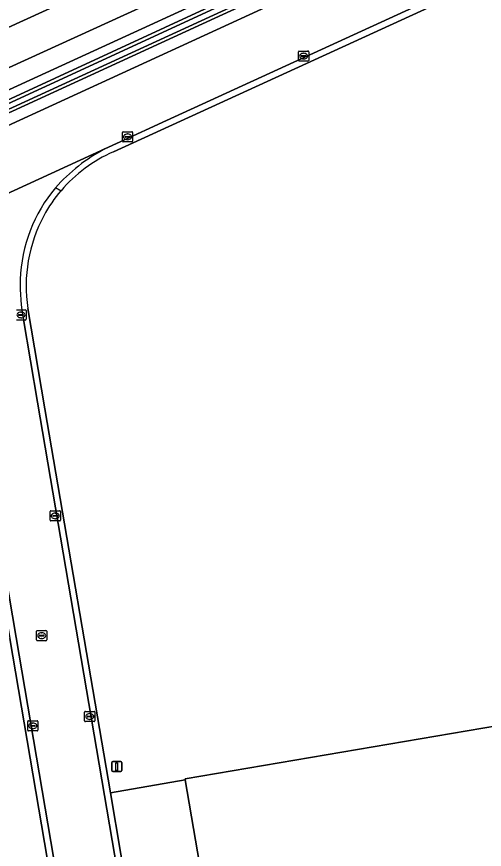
# Model space of a CAD drawing. Extents: x 154324 to 155744, y 382937 to 384188.
# Drawn here: x 154858.5 to 154904.5, y 383769.7 to 383851.6 of the extents above; entities that cross this region are included whole.
import ezdxf

# ---------------------------------------------------------------- set-up
doc = ezdxf.new("R2010")
doc.units = 0
for name, color, linetype in [('IMGEO_Grasland_agrarisch', 7, 'Continuous'), ('IMGEO_Grasland_overig', 7, 'Continuous'), ('IMGEO_Groenvoorziening', 7, 'Continuous'), ('IMGEO_Hek', 7, 'Continuous'), ('IMGEO_Kolk', 7, 'Continuous'), ('IMGEO_Lichtmast', 7, 'Continuous'), ('IMGEO_Oever', 7, 'Continuous'), ('IMGEO_Pand', 7, 'Continuous'), ('IMGEO_Parkeervlak_open', 7, 'Continuous'), ('IMGEO_Rijbaan_lokaal_gesloten', 7, 'Continuous'), ('IMGEO_Rijbaan_lokaal_open', 7, 'Continuous'), ('IMGEO_Rioolput', 7, 'Continuous'), ('IMGEO_Voetpad_open', 7, 'Continuous'), ('IMGEO_Waterloop', 7, 'Continuous')]:
    doc.layers.add(name, color=color, linetype=linetype)

msp = doc.modelspace()

# ---------------------------------------------------------------- linework, layer by layer
at = {"layer": 'IMGEO_Grasland_agrarisch'}
for points in [[(154922.478, 383806.318), (154913.405, 383859.084), (154868.05, 383838.283)], [(154859.633, 383822.862), (154861.316, 383812.985), (154867.747, 383775.228), (154875.115, 383776.481), (154875.097, 383776.585), (154925.991, 383785.242), (154926.099, 383785.26), (154922.478, 383806.318)]]:
    msp.add_lwpolyline(points, dxfattribs=at)
for centre, radius, start, end in [((154873.813, 383825.127), 14.363, 113.65505, 139.4887), ((154873.769, 383825.156), 14.311, 139.46405, 151.42988), ((154874.064, 383825.089), 14.602, 151.75314, 188.7736)]:
    msp.add_arc(centre, radius, start, end, dxfattribs=at)
at = {"layer": 'IMGEO_Grasland_overig'}
for points in [[(154970.441, 383894.174), (154969.705, 383895.742), (154892.942, 383860.556), (154852.28, 383841.892), (154776.622, 383807.22)], [(154703.896, 383772.975), (154730.125, 383784.966), (154791.387, 383813.112), (154825.585, 383828.59), (154878.277, 383852.897), (154886.398, 383856.718), (154935.178, 383879.069), (154962.796, 383891.772)], [(154964.767, 383891.196), (154878.028, 383851.428), (154825.967, 383827.527), (154791.958, 383812.006), (154670.85, 383756.666), (154598.169, 383723.318), (154598.475, 383722.677), (154598.717, 383722.124), (154611.279, 383727.88), (154618.355, 383731.122), (154656.744, 383748.786)], [(154656.744, 383748.786), (154672.197, 383755.897), (154678.984, 383758.956), (154760.432, 383796.2), (154883.825, 383852.873), (154898.837, 383859.749), (154957, 383886.39), (154963.672, 383889.448)]]:
    msp.add_lwpolyline(points, dxfattribs=at)
at = {"layer": 'IMGEO_Groenvoorziening'}
for points in [[(155565.781, 384171.091), (155345.515, 384070.104), (155302.819, 384050.582), (155259.756, 384030.849), (155227.42, 384015.974), (155215.147, 384010.329), (155198.929, 384002.897), (155192.608, 384000), (155164.663, 383987.193), (155121.842, 383967.653), (155000, 383911.736), (154979.375, 383902.278), (154932.826, 383880.986), (154892.012, 383862.235), (154851.378, 383843.667), (154815.848, 383827.359)], [(154814.358, 383830.633), (154839.69, 383842.281), (154840.841, 383845.49), (154854.169, 383851.557), (154857.346, 383850.36), (154890.485, 383865.503), (154931.282, 383884.256), (154977.682, 383905.512), (154995.084, 383913.444), (155000, 383915.7), (155112.016, 383967.104), (155113.343, 383970.224), (155127.23, 383976.597), (155130.239, 383975.48), (155171.748, 383994.444), (155183.878, 384000), (155301.2, 384053.801), (155344.012, 384073.386), (155384.949, 384092.255), (155386.64, 384095.684), (155399.607, 384101.591)], [(154776.622, 383807.22), (154852.28, 383841.892), (154892.942, 383860.556), (154969.705, 383895.742), (154996.514, 383908.03), (154997.481, 383908.474), (154998.532, 383908.955), (155000.165, 383909.704), (155000.747, 383909.971), (155079.739, 383946.19), (155178.427, 383991.44), (155254.498, 384026.37), (155303.667, 384048.873), (155397.138, 384091.79)]]:
    msp.add_lwpolyline(points, dxfattribs=at)
at = {"layer": 'IMGEO_Hek'}
msp.add_lwpolyline([(154459.58, 383665.094), (154472.603, 383667.884), (154579.461, 383716.813), (154700.767, 383772.487), (154776.622, 383807.22), (154800.333, 383818.086), (154852.28, 383841.892), (154892.942, 383860.556), (154996.514, 383908.03)], dxfattribs=at)
at = {"layer": 'IMGEO_Kolk'}
for p, q in [((154886.264, 383847.277), (154886.264, 383848.129)), ((154886.339, 383848.203), (154887.191, 383848.203)), ((154886.752, 383847.983), (154886.777, 383847.983)), ((154887.265, 383848.129), (154887.265, 383847.277)), ((154887.191, 383847.203), (154886.339, 383847.203)), ((154886.523, 383847.697), (154886.523, 383847.709)), ((154886.961, 383847.66), (154886.563, 383847.66)), ((154886.566, 383847.746), (154886.964, 383847.746)), ((154886.775, 383847.423), (154886.75, 383847.423)), ((154887.007, 383847.709), (154887.007, 383847.697)), ((154868.941, 383839.332), (154868.941, 383840.184)), ((154869.016, 383840.258), (154869.868, 383840.258)), ((154869.2, 383839.752), (154869.2, 383839.764)), ((154869.638, 383839.715), (154869.24, 383839.715)), ((154869.243, 383839.801), (154869.641, 383839.801)), ((154869.429, 383840.038), (154869.454, 383840.038)), ((154869.684, 383839.764), (154869.684, 383839.752)), ((154869.942, 383840.184), (154869.942, 383839.332)), ((154869.868, 383839.258), (154869.016, 383839.258)), ((154869.452, 383839.478), (154869.427, 383839.478)), ((154858.53, 383822.735), (154859.382, 383822.735)), ((154858.943, 383822.515), (154858.968, 383822.515)), ((154859.456, 383822.661), (154859.456, 383821.809)), ((154859.382, 383821.735), (154858.53, 383821.735)), ((154858.714, 383822.229), (154858.714, 383822.241)), ((154859.152, 383822.192), (154858.754, 383822.192)), ((154858.757, 383822.278), (154859.155, 383822.278)), ((154858.966, 383821.955), (154858.941, 383821.955)), ((154859.198, 383822.241), (154859.198, 383822.229)), ((154861.827, 383802.04), (154861.827, 383802.892)), ((154861.902, 383802.966), (154862.754, 383802.966)), ((154862.828, 383802.892), (154862.828, 383802.04)), ((154862.086, 383802.46), (154862.086, 383802.472)), ((154862.524, 383802.423), (154862.126, 383802.423)), ((154862.129, 383802.509), (154862.527, 383802.509)), ((154862.338, 383802.186), (154862.313, 383802.186)), ((154862.315, 383802.746), (154862.34, 383802.746)), ((154862.57, 383802.472), (154862.57, 383802.46)), ((154862.754, 383801.966), (154861.902, 383801.966)), ((154865.294, 383783.224), (154866.146, 383783.224)), ((154865.219, 383782.298), (154865.219, 383783.15)), ((154865.478, 383782.718), (154865.478, 383782.73)), ((154865.916, 383782.681), (154865.518, 383782.681)), ((154865.521, 383782.767), (154865.919, 383782.767)), ((154865.73, 383782.444), (154865.705, 383782.444)), ((154865.707, 383783.004), (154865.732, 383783.004)), ((154865.962, 383782.73), (154865.962, 383782.718)), ((154866.22, 383783.15), (154866.22, 383782.298)), ((154859.617, 383781.378), (154859.617, 383782.23)), ((154859.692, 383782.304), (154860.544, 383782.304)), ((154859.876, 383781.798), (154859.876, 383781.81)), ((154860.314, 383781.761), (154859.916, 383781.761)), ((154859.919, 383781.847), (154860.317, 383781.847)), ((154860.105, 383782.084), (154860.13, 383782.084)), ((154860.36, 383781.81), (154860.36, 383781.798)), ((154860.618, 383782.23), (154860.618, 383781.378)), ((154866.146, 383782.224), (154865.294, 383782.224)), ((154860.544, 383781.304), (154859.692, 383781.304)), ((154860.128, 383781.524), (154860.103, 383781.524))]:
    msp.add_line(p, q, dxfattribs=at)
for points in [[(154886.264, 383847.277), (154886.264, 383848.129)], [(154886.339, 383848.203), (154887.191, 383848.203)], [(154887.265, 383848.129), (154887.265, 383847.277)], [(154887.191, 383847.203), (154886.339, 383847.203)], [(154868.941, 383839.332), (154868.941, 383840.184)], [(154869.016, 383840.258), (154869.868, 383840.258)], [(154869.942, 383840.184), (154869.942, 383839.332)], [(154869.868, 383839.258), (154869.016, 383839.258)], [(154858.53, 383822.735), (154859.382, 383822.735)], [(154859.456, 383822.661), (154859.456, 383821.809)], [(154859.382, 383821.735), (154858.53, 383821.735)], [(154861.827, 383802.04), (154861.827, 383802.892)], [(154861.902, 383802.966), (154862.754, 383802.966)], [(154862.828, 383802.892), (154862.828, 383802.04)], [(154862.754, 383801.966), (154861.902, 383801.966)], [(154865.294, 383783.224), (154866.146, 383783.224)], [(154865.219, 383782.298), (154865.219, 383783.15)], [(154866.22, 383783.15), (154866.22, 383782.298)], [(154859.617, 383781.378), (154859.617, 383782.23)], [(154859.692, 383782.304), (154860.544, 383782.304)], [(154860.618, 383782.23), (154860.618, 383781.378)], [(154866.146, 383782.224), (154865.294, 383782.224)], [(154860.544, 383781.304), (154859.692, 383781.304)]]:
    msp.add_lwpolyline(points, dxfattribs=at)
for centre, radius, start, end in [((154886.341, 383848.127), 0.0765, 91.55205, 178.44795), ((154886.341, 383848.127), 0.0765, 91.55205, 178.44795), ((154887.189, 383848.127), 0.0765, 1.55205, 88.44795), ((154887.189, 383848.127), 0.0765, 1.55205, 88.44795), ((154886.341, 383847.279), 0.0765, 181.55205, 268.44795), ((154886.341, 383847.279), 0.0765, 181.55205, 268.44795), ((154886.563, 383847.706), 0.0403, 85.87752, 175.75265), ((154886.56, 383847.696), 0.0366, 178.93798, 274.71019), ((154886.964, 383847.703), 0.043, 264.86636, 352.45326), ((154886.968, 383847.708), 0.0386, 1.73085, 96.63898), ((154887.189, 383847.279), 0.0765, 271.55205, 358.44795), ((154887.189, 383847.279), 0.0765, 271.55205, 358.44795), ((154869.018, 383840.182), 0.0765, 91.55205, 178.44795), ((154869.018, 383840.182), 0.0765, 91.55205, 178.44795), ((154869.24, 383839.761), 0.0403, 85.87752, 175.75265), ((154869.237, 383839.751), 0.0366, 178.93798, 274.71019), ((154869.641, 383839.758), 0.043, 264.86636, 352.45326), ((154869.645, 383839.763), 0.0386, 1.73085, 96.63898), ((154869.866, 383840.182), 0.0765, 1.55205, 88.44795), ((154869.866, 383840.182), 0.0765, 1.55205, 88.44795), ((154869.018, 383839.334), 0.0765, 181.55205, 268.44795), ((154869.018, 383839.334), 0.0765, 181.55205, 268.44795), ((154869.866, 383839.334), 0.0765, 271.55205, 358.44795), ((154869.866, 383839.334), 0.0765, 271.55205, 358.44795), ((154859.38, 383822.659), 0.0765, 1.55205, 88.44795), ((154859.38, 383822.659), 0.0765, 1.55205, 88.44795), ((154858.754, 383822.238), 0.0403, 85.87752, 175.75265), ((154858.751, 383822.228), 0.0366, 178.93798, 274.71019), ((154859.155, 383822.235), 0.043, 264.86636, 352.45326), ((154859.159, 383822.24), 0.0386, 1.73085, 96.63898), ((154859.38, 383821.811), 0.0765, 271.55205, 358.44795), ((154859.38, 383821.811), 0.0765, 271.55205, 358.44795), ((154861.904, 383802.89), 0.0765, 91.55205, 178.44795), ((154861.904, 383802.89), 0.0765, 91.55205, 178.44795), ((154862.752, 383802.89), 0.0765, 1.55205, 88.44795), ((154862.752, 383802.89), 0.0765, 1.55205, 88.44795), ((154861.904, 383802.042), 0.0765, 181.55205, 268.44795), ((154861.904, 383802.042), 0.0765, 181.55205, 268.44795), ((154862.126, 383802.469), 0.0403, 85.87752, 175.75265), ((154862.123, 383802.459), 0.0366, 178.93798, 274.71019), ((154862.527, 383802.466), 0.043, 264.86636, 352.45326), ((154862.531, 383802.471), 0.0386, 1.73085, 96.63898), ((154862.752, 383802.042), 0.0765, 271.55205, 358.44795), ((154862.752, 383802.042), 0.0765, 271.55205, 358.44795), ((154865.296, 383783.148), 0.0765, 91.55205, 178.44795), ((154865.296, 383783.148), 0.0765, 91.55205, 178.44795), ((154866.144, 383783.148), 0.0765, 1.55205, 88.44795), ((154866.144, 383783.148), 0.0765, 1.55205, 88.44795), ((154865.518, 383782.727), 0.0403, 85.87752, 175.75265), ((154865.515, 383782.717), 0.0366, 178.93798, 274.71019), ((154865.919, 383782.724), 0.043, 264.86636, 352.45326), ((154865.923, 383782.729), 0.0386, 1.73085, 96.63898), ((154859.694, 383782.228), 0.0765, 91.55205, 178.44795), ((154859.694, 383782.228), 0.0765, 91.55205, 178.44795), ((154859.916, 383781.807), 0.0403, 85.87752, 175.75265), ((154859.913, 383781.797), 0.0366, 178.93798, 274.71019), ((154860.317, 383781.804), 0.043, 264.86636, 352.45326), ((154860.321, 383781.809), 0.0386, 1.73085, 96.63898), ((154860.542, 383782.228), 0.0765, 1.55205, 88.44795), ((154860.542, 383782.228), 0.0765, 1.55205, 88.44795), ((154865.296, 383782.3), 0.0765, 181.55205, 268.44795), ((154865.296, 383782.3), 0.0765, 181.55205, 268.44795), ((154866.144, 383782.3), 0.0765, 271.55205, 358.44795), ((154866.144, 383782.3), 0.0765, 271.55205, 358.44795), ((154859.694, 383781.38), 0.0765, 181.55205, 268.44795), ((154859.694, 383781.38), 0.0765, 181.55205, 268.44795), ((154860.542, 383781.38), 0.0765, 271.55205, 358.44795), ((154860.542, 383781.38), 0.0765, 271.55205, 358.44795)]:
    msp.add_arc(centre, radius, start, end, dxfattribs=at)
for centre, major_axis, ratio, start_param, end_param in [((154886.751, 383847.703), (-0.387, 0.002), 0.722429, 4.712389, 7.853982), ((154886.776, 383847.703), (-0.39, 0.002), 0.717154, 1.570796, 4.712389), ((154869.428, 383839.758), (-0.387, 0.002), 0.722429, 4.712389, 7.853982), ((154869.453, 383839.758), (-0.39, 0.002), 0.717154, 1.570796, 4.712389), ((154858.942, 383822.235), (-0.387, 0.002), 0.722429, 4.712389, 7.853982), ((154858.967, 383822.235), (-0.39, 0.002), 0.717154, 1.570796, 4.712389), ((154862.314, 383802.466), (-0.387, 0.002), 0.722429, 4.712389, 7.853982), ((154862.339, 383802.466), (-0.39, 0.002), 0.717154, 1.570796, 4.712389), ((154865.706, 383782.724), (-0.387, 0.002), 0.722429, 4.712389, 7.853982), ((154865.731, 383782.724), (-0.39, 0.002), 0.717154, 1.570796, 4.712389), ((154860.104, 383781.804), (-0.387, 0.002), 0.722429, 4.712389, 7.853982), ((154860.129, 383781.804), (-0.39, 0.002), 0.717154, 1.570796, 4.712389)]:
    msp.add_ellipse(centre, major_axis=major_axis, ratio=ratio, start_param=start_param, end_param=end_param, dxfattribs=at)
at = {"layer": 'IMGEO_Lichtmast'}
for p, q in [((154867.98, 383778.301), (154868.77, 383778.301)), ((154868.77, 383778.301), (154867.98, 383778.301)), ((154867.88, 383777.401), (154867.88, 383778.201)), ((154867.88, 383778.201), (154867.88, 383777.401)), ((154868.87, 383778.201), (154868.87, 383777.401)), ((154868.87, 383777.401), (154868.87, 383778.201)), ((154868.77, 383777.301), (154867.98, 383777.301)), ((154867.98, 383777.301), (154868.77, 383777.301))]:
    msp.add_line(p, q, dxfattribs=at)
msp.add_lwpolyline([(154868.3, 383778.176), (154868.45, 383778.176), (154868.45, 383777.426), (154868.3, 383777.426), (154868.3, 383778.176)], dxfattribs=at)
for centre, start, end in [((154867.98, 383778.201), 90, 180), ((154867.98, 383778.201), 90, 180), ((154868.77, 383778.201), 0, 90), ((154868.77, 383778.201), 360, 90), ((154867.98, 383777.401), 180, 270), ((154867.98, 383777.401), 180, 270), ((154868.77, 383777.401), 270, 0), ((154868.77, 383777.401), 270, 0)]:
    msp.add_arc(centre, 0.1, start, end, dxfattribs=at)
at = {"layer": 'IMGEO_Oever'}
for points in [[(154966.183, 383892.216), (154964.62, 383891.502), (154877.887, 383851.736), (154825.826, 383827.835), (154791.817, 383812.315), (154670.709, 383756.974), (154477.722, 383668.428), (154474.723, 383667.081), (154473.003, 383666.381), (154472.894, 383666.896), (154475.831, 383668.12), (154483.144, 383671.26), (154516.005, 383686.461)], [(154516.005, 383686.461), (154550.009, 383702.059), (154578.252, 383715.009), (154602.585, 383726.157), (154630.595, 383738.991), (154658.23, 383751.824), (154678.485, 383761.027), (154704.037, 383772.666), (154730.266, 383784.658), (154791.528, 383812.803), (154825.726, 383828.281), (154878.42, 383852.59), (154886.541, 383856.41), (154935.32, 383878.761), (154962.94, 383891.465)], [(154962.796, 383891.772), (154935.178, 383879.069), (154886.398, 383856.718), (154878.277, 383852.897), (154825.585, 383828.59), (154791.387, 383813.112)], [(154791.958, 383812.006), (154825.967, 383827.527), (154878.028, 383851.428), (154964.767, 383891.196)]]:
    msp.add_lwpolyline(points, dxfattribs=at)
at = {"layer": 'IMGEO_Pand'}
msp.add_lwpolyline([(154925.991, 383785.242), (154875.097, 383776.585), (154875.115, 383776.481), (154882.872, 383731.113), (154904.981, 383734.884), (154933.724, 383739.787)], close=True, dxfattribs=at)
at = {"layer": 'IMGEO_Parkeervlak_open'}
msp.add_lwpolyline([(154846.651, 383810.938), (154848.68, 383799.111), (154852.427, 383777.261), (154832.77, 383773.851), (154837.877, 383744.339), (154857.459, 383747.727), (154867.567, 383688.391), (154870.939, 383668.598), (154878.393, 383669.904), (154868.954, 383725.158), (154857.871, 383790.412)], dxfattribs=at)
at = {"layer": 'IMGEO_Rijbaan_lokaal_gesloten'}
for points in [[(154815.848, 383827.359), (154851.378, 383843.667), (154892.012, 383862.235), (154932.826, 383880.986), (154979.375, 383902.278), (155000, 383911.736), (155121.842, 383967.653), (155164.663, 383987.193), (155192.608, 384000), (155198.929, 384002.897), (155215.147, 384010.329), (155227.42, 384015.974), (155259.756, 384030.849), (155302.819, 384050.582), (155345.515, 384070.104), (155565.781, 384171.091)], [(155399.607, 384101.591), (155386.64, 384095.684), (155384.949, 384092.255), (155344.012, 384073.386), (155301.2, 384053.801), (155183.878, 384000), (155171.748, 383994.444), (155130.239, 383975.48), (155127.23, 383976.597), (155113.343, 383970.224), (155112.016, 383967.104), (155000, 383915.7), (154995.084, 383913.444), (154977.682, 383905.512), (154931.282, 383884.256), (154890.485, 383865.503), (154857.346, 383850.36), (154854.169, 383851.557), (154840.841, 383845.49), (154839.69, 383842.281), (154814.358, 383830.633)], [(154963.672, 383889.448), (154957, 383886.39), (154898.837, 383859.749), (154883.825, 383852.873), (154760.432, 383796.2), (154678.984, 383758.956), (154672.197, 383755.897), (154656.744, 383748.786), (154659.286, 383743.289)], [(154738.667, 383779.711), (154761.822, 383790.226), (154792.705, 383804.394), (154835.121, 383823.848), (154867.222, 383838.572), (154868.713, 383839.256), (154873.28, 383841.357), (154960.553, 383881.362)], [(154867.222, 383838.572), (154835.121, 383823.848)], [(154875.734, 383724.688), (154875.261, 383727.607), (154872.994, 383740.868), (154860.592, 383813.666), (154859.21, 383821.776)], [(154854.425, 383814.31), (154854.653, 383812.991), (154854.813, 383812.024), (154858.483, 383790.497), (154869.559, 383725.258), (154869.596, 383725.133), (154932.04, 383358.964), (154933.662, 383349.45), (154956.051, 383217.962), (154957.681, 383208.024), (154958.22, 383204.737)]]:
    msp.add_lwpolyline(points, dxfattribs=at)
for centre, radius, start, end in [((154874.88, 383823.842), 16.602, 117.46996, 138.97127), ((154873.633, 383825.21), 14.764, 139.79874, 178.03948), ((154875.663, 383825.15), 16.795, 178.07372, 191.59078)]:
    msp.add_arc(centre, radius, start, end, dxfattribs=at)
at = {"layer": 'IMGEO_Rijbaan_lokaal_open'}
for points in [[(154960.553, 383881.362), (154873.28, 383841.357), (154868.713, 383839.256), (154867.222, 383838.572)], [(154868.05, 383838.283), (154913.405, 383859.084), (154960.344, 383880.611)], [(154862.356, 383834.74), (154862.893, 383834.457)], [(154862.893, 383834.457), (154862.356, 383834.74)], [(154886.005, 383668.098), (154882.999, 383685.742), (154876.351, 383724.763), (154875.865, 383727.687), (154875.499, 383729.815), (154873.585, 383740.95), (154869.805, 383763.145), (154867.747, 383775.228), (154861.316, 383812.985), (154859.633, 383822.862)], [(154859.21, 383821.776), (154860.592, 383813.666), (154872.994, 383740.868), (154875.261, 383727.607), (154875.734, 383724.688), (154937.891, 383359.922), (154938.491, 383360.02), (154937.698, 383364.674), (154936.71, 383370.477), (154936.699, 383370.542), (154936.688, 383370.604), (154886.005, 383668.098)], [(154853.936, 383813.593), (154856.176, 383800.396), (154857.871, 383790.412), (154868.954, 383725.158), (154878.393, 383669.904), (154880.297, 383658.755), (154880.326, 383658.587), (154931.446, 383358.867), (154932.04, 383358.964), (154869.596, 383725.133), (154869.559, 383725.258), (154858.483, 383790.497), (154854.813, 383812.024), (154854.653, 383812.991), (154854.425, 383814.31)]]:
    msp.add_lwpolyline(points, dxfattribs=at)
for centre, radius, start, end in [((154874.88, 383823.842), 16.602, 117.46996, 138.97127), ((154873.813, 383825.127), 14.363, 113.65505, 139.4887), ((154873.633, 383825.21), 14.764, 139.79874, 178.03948), ((154873.769, 383825.156), 14.311, 139.46405, 151.42988), ((154874.064, 383825.089), 14.602, 151.75314, 188.7736), ((154875.663, 383825.15), 16.795, 178.07372, 191.59078)]:
    msp.add_arc(centre, radius, start, end, dxfattribs=at)
at = {"layer": 'IMGEO_Rioolput'}
for p, q in [((154860.485, 383790.258), (154860.485, 383791.11)), ((154860.56, 383791.184), (154861.412, 383791.184)), ((154860.744, 383790.678), (154860.744, 383790.69)), ((154861.182, 383790.641), (154860.784, 383790.641)), ((154860.787, 383790.727), (154861.185, 383790.727)), ((154860.973, 383790.964), (154860.998, 383790.964)), ((154861.228, 383790.69), (154861.228, 383790.678)), ((154861.486, 383791.11), (154861.486, 383790.258)), ((154861.412, 383790.184), (154860.56, 383790.184)), ((154860.996, 383790.404), (154860.971, 383790.404))]:
    msp.add_line(p, q, dxfattribs=at)
for points in [[(154860.485, 383790.258), (154860.485, 383791.11)], [(154860.56, 383791.184), (154861.412, 383791.184)], [(154861.486, 383791.11), (154861.486, 383790.258)], [(154861.412, 383790.184), (154860.56, 383790.184)]]:
    msp.add_lwpolyline(points, dxfattribs=at)
for centre, radius, start, end in [((154860.562, 383791.108), 0.0765, 91.55205, 178.44795), ((154860.562, 383791.108), 0.0765, 91.55205, 178.44795), ((154860.784, 383790.687), 0.0403, 85.87752, 175.75265), ((154860.781, 383790.677), 0.0366, 178.93798, 274.71019), ((154861.185, 383790.684), 0.043, 264.86636, 352.45326), ((154861.189, 383790.689), 0.0386, 1.73085, 96.63898), ((154861.41, 383791.108), 0.0765, 1.55205, 88.44795), ((154861.41, 383791.108), 0.0765, 1.55205, 88.44795), ((154860.562, 383790.26), 0.0765, 181.55205, 268.44795), ((154860.562, 383790.26), 0.0765, 181.55205, 268.44795), ((154861.41, 383790.26), 0.0765, 271.55205, 358.44795), ((154861.41, 383790.26), 0.0765, 271.55205, 358.44795)]:
    msp.add_arc(centre, radius, start, end, dxfattribs=at)
for centre, major_axis, ratio, start_param, end_param in [((154860.972, 383790.684), (-0.387, 0.002), 0.722429, 4.712389, 7.853982), ((154860.997, 383790.684), (-0.39, 0.002), 0.717154, 1.570796, 4.712389)]:
    msp.add_ellipse(centre, major_axis=major_axis, ratio=ratio, start_param=start_param, end_param=end_param, dxfattribs=at)
at = {"layer": 'IMGEO_Voetpad_open'}
msp.add_lwpolyline([(154885.53, 383715.542), (154879.545, 383714.381), (154876.862, 383730.049), (154882.878, 383731.08), (154882.872, 383731.113), (154875.115, 383776.481), (154867.747, 383775.228), (154869.805, 383763.145), (154873.585, 383740.95), (154875.499, 383729.815), (154875.865, 383727.687), (154876.351, 383724.763), (154882.999, 383685.742), (154886.005, 383668.098), (154895.235, 383669.681), (154892.427, 383686.211), (154890.574, 383685.895)], close=True, dxfattribs=at)
at = {"layer": 'IMGEO_Waterloop'}
for points in [[(154791.817, 383812.315), (154825.826, 383827.835), (154877.887, 383851.736), (154964.62, 383891.502), (154966.183, 383892.216)], [(154962.94, 383891.465), (154935.32, 383878.761), (154886.541, 383856.41), (154878.42, 383852.59), (154825.726, 383828.281), (154791.528, 383812.803)]]:
    msp.add_lwpolyline(points, dxfattribs=at)

doc.saveas('drawing.dxf')
